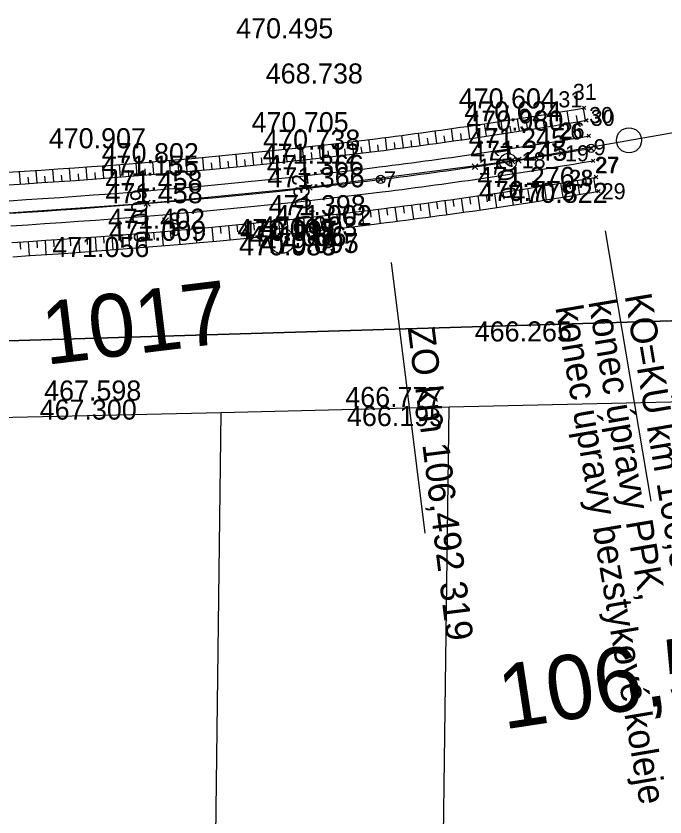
# Model space of a CAD drawing. Extents: x -758836 to -757729, y -1175316 to -1174366.
# Drawn here: x -758138.23 to -758099.46, y -1174798.58 to -1174750.75 of the extents above; entities that cross this region are included whole.
import ezdxf

# ---------------------------------------------------------------- set-up
doc = ezdxf.new("R2010")
doc.units = 0
for name, color, linetype in [('_NOR-body-stávající osa', 7, 'Continuous'), ('_NOR-návrh tenká', 7, 'Continuous'), ('_NOR-osa', 7, 'Continuous'), ('_NOR-popis', 7, 'Continuous'), ('_NOR-posuny', 7, 'Continuous'), ('_NOR-svahy', 7, 'Continuous'), ('_NOR-vytyčení', 7, 'Continuous'), ('_vytyčený bod', 7, 'Continuous'), ('G_Obvod stavby', 7, 'Continuous'), ('Hranice parcel', 7, 'Continuous'), ('Vrstva 1', 7, 'Continuous'), ('Vrstva 61', 7, 'Continuous'), ('Vrstva 63', 7, 'Continuous'), ('Vrstva 7', 7, 'Continuous')]:
    doc.layers.add(name, color=color, linetype=linetype)

# ---------------------------------------------------------------- blocks, each defined once
blk = doc.blocks.new('C015')
at = {"layer": 'Vrstva 63'}
blk.add_line((-0.05, 0), (0.05, 0), dxfattribs=at)
blk.add_circle((0, 0), 0.756, dxfattribs=at)
blk = doc.blocks.new('C513')
at = {"layer": 'Vrstva 7'}
blk.add_circle((0, 0), 0.75, dxfattribs=at)
blk = doc.blocks.new('POINT_DISPLAY')
for p, q in [((-0.175, -0.175), (0.175, 0.175)), ((-0.175, 0.175), (0.175, -0.175))]:
    blk.add_line(p, q)

msp = doc.modelspace()

# ---------------------------------------------------------------- linework, layer by layer
at = {"layer": '_NOR-návrh tenká'}
for points in [[(-758138.742, -1174760.083), (-758137.739, -1174760.02), (-758136.736, -1174759.955), (-758135.733, -1174759.887), (-758134.731, -1174759.816), (-758133.729, -1174759.744), (-758132.727, -1174759.669), (-758131.726, -1174759.591), (-758130.725, -1174759.51), (-758129.724, -1174759.427), (-758128.724, -1174759.341), (-758127.724, -1174759.253), (-758126.724, -1174759.161), (-758125.725, -1174759.067), (-758124.727, -1174758.97), (-758123.728, -1174758.869), (-758122.731, -1174758.766), (-758121.733, -1174758.66), (-758120.736, -1174758.55), (-758119.74, -1174758.437), (-758118.744, -1174758.321), (-758117.749, -1174758.201), (-758116.752, -1174758.078)], [(-758138.696, -1174760.832), (-758137.691, -1174760.768), (-758136.686, -1174760.703), (-758135.682, -1174760.635), (-758134.678, -1174760.565), (-758133.674, -1174760.492), (-758132.67, -1174760.416), (-758131.667, -1174760.338), (-758130.664, -1174760.258), (-758129.661, -1174760.175), (-758128.659, -1174760.089), (-758127.657, -1174760), (-758126.655, -1174759.908), (-758125.654, -1174759.814), (-758124.653, -1174759.716), (-758123.652, -1174759.616), (-758122.652, -1174759.512), (-758121.652, -1174759.405), (-758120.653, -1174759.295), (-758119.654, -1174759.182), (-758118.656, -1174759.066), (-758117.658, -1174758.946), (-758116.659, -1174758.823)], [(-758138.637, -1174761.78), (-758137.63, -1174761.716), (-758136.623, -1174761.651), (-758135.616, -1174761.583), (-758134.61, -1174761.512), (-758133.604, -1174761.439), (-758132.598, -1174761.364), (-758131.592, -1174761.285), (-758130.586, -1174761.205), (-758129.581, -1174761.121), (-758128.576, -1174761.035), (-758127.571, -1174760.946), (-758126.567, -1174760.854), (-758125.563, -1174760.759), (-758124.559, -1174760.661), (-758123.556, -1174760.561), (-758122.553, -1174760.457), (-758121.55, -1174760.35), (-758120.548, -1174760.239), (-758119.546, -1174760.126), (-758118.544, -1174760.009), (-758117.543, -1174759.889), (-758116.542, -1174759.765)], [(-758138.544, -1174763.277), (-758137.534, -1174763.213), (-758136.524, -1174763.147), (-758135.513, -1174763.079), (-758134.503, -1174763.008), (-758133.493, -1174762.935), (-758132.483, -1174762.859), (-758131.474, -1174762.781), (-758130.464, -1174762.7), (-758129.455, -1174762.616), (-758128.446, -1174762.529), (-758127.437, -1174762.44), (-758126.428, -1174762.348), (-758125.42, -1174762.252), (-758124.411, -1174762.154), (-758123.404, -1174762.053), (-758122.396, -1174761.949), (-758121.388, -1174761.841), (-758120.381, -1174761.73), (-758119.375, -1174761.616), (-758118.368, -1174761.499), (-758117.362, -1174761.378), (-758116.357, -1174761.254)], [(-758138.483, -1174764.275), (-758137.47, -1174764.211), (-758136.457, -1174764.145), (-758135.445, -1174764.077), (-758134.432, -1174764.006), (-758133.42, -1174763.932), (-758132.407, -1174763.856), (-758131.395, -1174763.778), (-758130.383, -1174763.696), (-758129.371, -1174763.612), (-758128.359, -1174763.526), (-758127.347, -1174763.436), (-758126.336, -1174763.343), (-758125.324, -1174763.248), (-758124.313, -1174763.149), (-758123.302, -1174763.048), (-758122.291, -1174762.943), (-758121.281, -1174762.835), (-758120.27, -1174762.724), (-758119.26, -1174762.61), (-758118.251, -1174762.492), (-758117.241, -1174762.371), (-758116.233, -1174762.246)], [(-758138.43, -1174765.124), (-758137.416, -1174765.06), (-758136.401, -1174764.993), (-758135.386, -1174764.925), (-758134.372, -1174764.854), (-758133.357, -1174764.78), (-758132.343, -1174764.704), (-758131.328, -1174764.625), (-758130.314, -1174764.544), (-758129.299, -1174764.459), (-758128.285, -1174764.372), (-758127.271, -1174764.283), (-758126.257, -1174764.19), (-758125.243, -1174764.094), (-758124.229, -1174763.995), (-758123.216, -1174763.893), (-758122.202, -1174763.788), (-758121.189, -1174763.68), (-758120.176, -1174763.569), (-758119.163, -1174763.454), (-758118.151, -1174763.336), (-758117.138, -1174763.214), (-758116.129, -1174763.09)]]:
    msp.add_lwpolyline(points, dxfattribs=at)
for radius, start in [(288.55, 277.14072), (289.3, 277.14059), (290.25, 277.14043), (291.75, 277.14018), (292.75, 277.14001), (293.6, 277.13986)]:
    msp.add_arc((-758152.621, -1174471.766), radius, start, 279.64253, dxfattribs=at)
at = {"layer": '_NOR-osa'}
msp.add_lwpolyline([(-758138.591, -1174762.528), (-758137.582, -1174762.465), (-758136.573, -1174762.399), (-758135.565, -1174762.331), (-758134.557, -1174762.26), (-758133.549, -1174762.187), (-758132.541, -1174762.111), (-758131.533, -1174762.033), (-758130.525, -1174761.952), (-758129.518, -1174761.869), (-758128.511, -1174761.782), (-758127.504, -1174761.693), (-758126.498, -1174761.601), (-758125.491, -1174761.506), (-758124.485, -1174761.408), (-758123.48, -1174761.307), (-758122.474, -1174761.203), (-758121.469, -1174761.095), (-758120.465, -1174760.985), (-758119.46, -1174760.871), (-758118.456, -1174760.754), (-758117.453, -1174760.633), (-758116.45, -1174760.51)], dxfattribs=at)
for centre in [(-758103.878, -1174758.655), (-758116.45, -1174760.51)]:
    msp.add_circle(centre, 0.25, dxfattribs=at)
msp.add_arc((-758152.621, -1174471.766), 291, 277.1403, 279.64253, dxfattribs=at)
at = {"layer": '_NOR-popis'}
for p, q in [((-758103.04, -1174763.584), (-758100.3, -1174779.715)), ((-758103.04, -1174763.584), (-758100.3, -1174779.715)), ((-758115.828, -1174765.471), (-758113.804, -1174781.63)), ((-758115.828, -1174765.471), (-758113.804, -1174781.63))]:
    msp.add_line(p, q, dxfattribs=at)
msp.add_circle((-758108.841, -1174759.454), 0.5, dxfattribs=at)
msp.add_circle((-758108.841, -1174759.454), 0.5, dxfattribs=at)
at = {"layer": '_NOR-svahy'}
for points in [[(-758104.204, -1174756.986), (-758104.33, -1174756.247)], [(-758107.164, -1174757.473), (-758107.282, -1174756.732)], [(-758106.177, -1174757.314), (-758106.298, -1174756.574)], [(-758105.19, -1174757.152), (-758105.313, -1174756.412)], [(-758104.697, -1174757.069), (-758104.759, -1174756.7)], [(-758110.13, -1174757.929), (-758110.24, -1174757.187)], [(-758109.141, -1174757.78), (-758109.253, -1174757.039)], [(-758108.152, -1174757.628), (-758108.268, -1174756.887)], [(-758107.658, -1174757.551), (-758107.717, -1174757.181)], [(-758106.671, -1174757.394), (-758106.73, -1174757.024)], [(-758105.684, -1174757.233), (-758105.745, -1174756.863)], [(-758114.09, -1174758.489), (-758114.19, -1174757.746)], [(-758113.099, -1174758.354), (-758113.202, -1174757.611)], [(-758112.109, -1174758.216), (-758112.214, -1174757.473)], [(-758111.119, -1174758.074), (-758111.227, -1174757.332)], [(-758110.624, -1174758.002), (-758110.679, -1174757.631)], [(-758109.635, -1174757.855), (-758109.691, -1174757.484)], [(-758108.646, -1174757.705), (-758108.703, -1174757.334)], [(-758118.058, -1174758.994), (-758118.148, -1174758.249)], [(-758117.066, -1174758.873), (-758117.157, -1174758.128)], [(-758116.073, -1174758.749), (-758116.168, -1174758.005)], [(-758115.081, -1174758.62), (-758115.179, -1174757.877)], [(-758114.586, -1174758.555), (-758114.635, -1174758.183)], [(-758113.595, -1174758.422), (-758113.645, -1174758.05)], [(-758112.604, -1174758.285), (-758112.656, -1174757.914)], [(-758111.614, -1174758.145), (-758111.667, -1174757.774)], [(-758122.033, -1174759.446), (-758122.112, -1174758.7)], [(-758121.038, -1174759.338), (-758121.12, -1174758.592)], [(-758120.045, -1174759.226), (-758120.129, -1174758.481)], [(-758119.051, -1174759.112), (-758119.138, -1174758.367)], [(-758118.555, -1174759.054), (-758118.599, -1174758.681)], [(-758117.562, -1174758.934), (-758117.608, -1174758.562)], [(-758116.569, -1174758.811), (-758116.616, -1174758.439)], [(-758115.577, -1174758.685), (-758115.625, -1174758.313)], [(-758127.008, -1174759.94), (-758127.076, -1174759.194)], [(-758126.012, -1174759.847), (-758126.083, -1174759.101)], [(-758125.017, -1174759.752), (-758125.09, -1174759.005)], [(-758124.022, -1174759.653), (-758124.097, -1174758.906)], [(-758123.027, -1174759.551), (-758123.104, -1174758.805)], [(-758122.53, -1174759.499), (-758122.569, -1174759.126)], [(-758121.535, -1174759.392), (-758121.576, -1174759.02)], [(-758120.541, -1174759.283), (-758120.584, -1174758.91)], [(-758119.548, -1174759.17), (-758119.591, -1174758.797)], [(-758131.99, -1174760.364), (-758132.048, -1174759.616)], [(-758130.993, -1174760.284), (-758131.053, -1174759.537)], [(-758129.996, -1174760.202), (-758130.059, -1174759.455)], [(-758129, -1174760.118), (-758129.064, -1174759.371)], [(-758128.004, -1174760.031), (-758128.07, -1174759.284)], [(-758127.506, -1174759.986), (-758127.54, -1174759.613)], [(-758126.51, -1174759.894), (-758126.545, -1174759.521)], [(-758125.515, -1174759.8), (-758125.551, -1174759.427)], [(-758124.519, -1174759.703), (-758124.557, -1174759.33)], [(-758123.524, -1174759.602), (-758123.563, -1174759.229)], [(-758137.975, -1174760.786), (-758138.022, -1174760.038)], [(-758136.977, -1174760.722), (-758137.026, -1174759.973)], [(-758135.979, -1174760.655), (-758136.03, -1174759.907)], [(-758134.982, -1174760.586), (-758135.034, -1174759.838)], [(-758133.984, -1174760.514), (-758134.039, -1174759.766)], [(-758133.486, -1174760.478), (-758133.514, -1174760.104)], [(-758132.987, -1174760.44), (-758133.043, -1174759.692)], [(-758132.488, -1174760.402), (-758132.517, -1174760.028)], [(-758131.491, -1174760.324), (-758131.522, -1174759.951)], [(-758130.495, -1174760.244), (-758130.526, -1174759.87)], [(-758129.498, -1174760.161), (-758129.53, -1174759.787)], [(-758128.502, -1174760.075), (-758128.535, -1174759.701)], [(-758137.476, -1174760.754), (-758137.5, -1174760.38)], [(-758136.478, -1174760.689), (-758136.503, -1174760.315)], [(-758135.48, -1174760.621), (-758135.507, -1174760.247)], [(-758134.483, -1174760.55), (-758134.51, -1174760.176)], [(-758104.714, -1174760.57), (-758104.575, -1174761.408)], [(-758104.221, -1174760.488), (-758104.15, -1174760.907)], [(-758103.728, -1174760.405), (-758103.586, -1174761.243)], [(-758107.676, -1174761.046), (-758107.545, -1174761.886)], [(-758107.182, -1174760.968), (-758107.116, -1174761.388)], [(-758106.688, -1174760.89), (-758106.555, -1174761.73)], [(-758106.194, -1174760.812), (-758106.127, -1174761.231)], [(-758105.701, -1174760.732), (-758105.564, -1174761.571)], [(-758105.207, -1174760.651), (-758105.138, -1174761.071)], [(-758111.138, -1174761.562), (-758111.077, -1174761.983)], [(-758110.643, -1174761.491), (-758110.521, -1174762.332)], [(-758110.148, -1174761.419), (-758110.086, -1174761.839)], [(-758109.653, -1174761.346), (-758109.528, -1174762.187)], [(-758109.159, -1174761.272), (-758109.096, -1174761.692)], [(-758108.664, -1174761.197), (-758108.537, -1174762.038)], [(-758108.17, -1174761.122), (-758108.106, -1174761.542)], [(-758114.605, -1174762.038), (-758114.495, -1174762.88)], [(-758114.109, -1174761.972), (-758114.053, -1174762.393)], [(-758113.614, -1174761.906), (-758113.501, -1174762.748)], [(-758113.118, -1174761.839), (-758113.061, -1174762.26)], [(-758112.623, -1174761.771), (-758112.507, -1174762.613)], [(-758112.128, -1174761.702), (-758112.069, -1174762.123)], [(-758111.633, -1174761.633), (-758111.514, -1174762.474)], [(-758118.575, -1174762.53), (-758118.476, -1174763.374)], [(-758118.078, -1174762.471), (-758118.027, -1174762.893)], [(-758117.582, -1174762.411), (-758117.48, -1174763.255)], [(-758117.085, -1174762.351), (-758117.033, -1174762.773)], [(-758116.589, -1174762.29), (-758116.485, -1174763.134)], [(-758116.093, -1174762.229), (-758116.04, -1174762.65)], [(-758115.597, -1174762.166), (-758115.489, -1174763.009)], [(-758115.101, -1174762.102), (-758115.046, -1174762.524)], [(-758123.048, -1174763.021), (-758123.004, -1174763.444)], [(-758122.55, -1174762.97), (-758122.463, -1174763.815)], [(-758122.053, -1174762.918), (-758122.008, -1174763.34)], [(-758121.556, -1174762.865), (-758121.466, -1174763.71)], [(-758121.059, -1174762.811), (-758121.012, -1174763.233)], [(-758120.562, -1174762.756), (-758120.469, -1174763.601)], [(-758120.065, -1174762.701), (-758120.017, -1174763.123)], [(-758119.568, -1174762.644), (-758119.472, -1174763.489)], [(-758119.071, -1174762.588), (-758119.022, -1174763.01)], [(-758128.025, -1174763.496), (-758127.988, -1174763.919)], [(-758127.527, -1174763.452), (-758127.452, -1174764.299)], [(-758127.029, -1174763.407), (-758126.99, -1174763.83)], [(-758126.531, -1174763.361), (-758126.454, -1174764.208)], [(-758126.033, -1174763.315), (-758125.993, -1174763.738)], [(-758125.536, -1174763.268), (-758125.456, -1174764.114)], [(-758125.038, -1174763.22), (-758124.997, -1174763.643)], [(-758124.54, -1174763.171), (-758124.458, -1174764.017)], [(-758124.043, -1174763.122), (-758124, -1174763.545)], [(-758123.545, -1174763.072), (-758123.46, -1174763.918)], [(-758134.006, -1174763.975), (-758133.975, -1174764.399)], [(-758133.507, -1174763.939), (-758133.446, -1174764.786)], [(-758133.009, -1174763.901), (-758132.977, -1174764.325)], [(-758132.51, -1174763.864), (-758132.446, -1174764.712)], [(-758132.011, -1174763.826), (-758131.979, -1174764.249)], [(-758131.513, -1174763.787), (-758131.447, -1174764.634)], [(-758131.015, -1174763.747), (-758130.98, -1174764.171)], [(-758130.516, -1174763.707), (-758130.448, -1174764.554)], [(-758130.018, -1174763.666), (-758129.983, -1174764.09)], [(-758129.52, -1174763.625), (-758129.449, -1174764.472)], [(-758129.021, -1174763.582), (-758128.985, -1174764.006)], [(-758128.523, -1174763.54), (-758128.45, -1174764.387)], [(-758137.997, -1174764.245), (-758137.97, -1174764.669)], [(-758137.498, -1174764.213), (-758137.444, -1174765.061)], [(-758136.999, -1174764.181), (-758136.971, -1174764.605)], [(-758136.5, -1174764.148), (-758136.444, -1174764.996)], [(-758136.001, -1174764.114), (-758135.972, -1174764.538)], [(-758135.502, -1174764.081), (-758135.445, -1174764.929)], [(-758135.003, -1174764.046), (-758134.974, -1174764.47)], [(-758134.505, -1174764.011), (-758134.445, -1174764.859)]]:
    msp.add_lwpolyline(points, dxfattribs=at)
at = {"layer": '_vytyčený bod'}
for p, q in [((-758104.288, -1174756.24), (-758104.388, -1174756.14)), ((-758104.288, -1174756.24), (-758104.388, -1174756.34)), ((-758104.288, -1174756.24), (-758104.188, -1174756.14)), ((-758104.288, -1174756.24), (-758104.188, -1174756.34)), ((-758104.163, -1174756.979), (-758104.263, -1174756.879)), ((-758104.163, -1174756.979), (-758104.263, -1174757.079)), ((-758104.163, -1174756.979), (-758104.063, -1174756.879)), ((-758104.163, -1174756.979), (-758104.063, -1174757.079)), ((-758104.004, -1174757.916), (-758104.104, -1174757.816)), ((-758104.004, -1174757.916), (-758104.104, -1174758.016)), ((-758104.004, -1174757.916), (-758103.904, -1174757.816)), ((-758104.004, -1174757.916), (-758103.904, -1174758.016)), ((-758103.878, -1174758.655), (-758103.978, -1174758.555)), ((-758103.878, -1174758.655), (-758103.978, -1174758.755)), ((-758103.878, -1174758.655), (-758103.778, -1174758.555)), ((-758103.878, -1174758.655), (-758103.778, -1174758.755)), ((-758105.639, -1174758.949), (-758105.739, -1174758.849)), ((-758105.639, -1174758.949), (-758105.739, -1174759.049)), ((-758105.639, -1174758.949), (-758105.539, -1174758.849)), ((-758105.639, -1174758.949), (-758105.539, -1174759.049)), ((-758110.814, -1174759.748), (-758110.914, -1174759.648)), ((-758110.814, -1174759.748), (-758110.714, -1174759.648)), ((-758108.225, -1174759.36), (-758108.325, -1174759.26)), ((-758108.225, -1174759.36), (-758108.325, -1174759.46)), ((-758108.225, -1174759.36), (-758108.125, -1174759.26)), ((-758108.225, -1174759.36), (-758108.125, -1174759.46)), ((-758103.752, -1174759.395), (-758103.852, -1174759.295)), ((-758103.752, -1174759.395), (-758103.852, -1174759.495)), ((-758103.752, -1174759.395), (-758103.652, -1174759.295)), ((-758103.752, -1174759.395), (-758103.652, -1174759.495)), ((-758110.814, -1174759.748), (-758110.914, -1174759.848)), ((-758110.814, -1174759.748), (-758110.714, -1174759.848)), ((-758116.449, -1174760.51), (-758116.55, -1174760.41)), ((-758116.449, -1174760.51), (-758116.55, -1174760.61)), ((-758116.449, -1174760.51), (-758116.35, -1174760.41)), ((-758116.449, -1174760.51), (-758116.35, -1174760.61)), ((-758103.585, -1174760.38), (-758103.685, -1174760.28)), ((-758103.585, -1174760.38), (-758103.685, -1174760.48)), ((-758103.585, -1174760.38), (-758103.485, -1174760.28)), ((-758103.585, -1174760.38), (-758103.485, -1174760.48)), ((-758103.443, -1174761.218), (-758103.543, -1174761.118)), ((-758103.443, -1174761.218), (-758103.343, -1174761.118)), ((-758103.443, -1174761.218), (-758103.543, -1174761.318)), ((-758103.443, -1174761.218), (-758103.343, -1174761.318)), ((-758129.305, -1174762.975), (-758129.405, -1174762.875)), ((-758129.305, -1174762.975), (-758129.405, -1174763.075)), ((-758129.305, -1174762.975), (-758129.205, -1174762.875)), ((-758129.305, -1174762.975), (-758129.205, -1174763.075))]:
    msp.add_line(p, q, dxfattribs=at)
at = {"layer": 'G_Obvod stavby'}
msp.add_lwpolyline([(-758392.72, -1174840.756), (-758391.23, -1174838.56), (-758368.37, -1174821.64), (-758340.31, -1174807.33), (-758320.27, -1174796.89), (-758301, -1174790.21), (-758267.96, -1174782.93), (-758224.96, -1174775.27), (-758184.87, -1174772.83), (-758142.71, -1174770.26), (-758089.84, -1174768.68), (-758106.02, -1174731.44), (-758149.09, -1174725.67), (-758199.62, -1174726.6), (-758225.76, -1174732.36), (-758252.17, -1174738.18), (-758254.97, -1174739.34), (-758266.58, -1174744.16), (-758279.45, -1174749.49), (-758302.42, -1174759.02), (-758331.68, -1174770.24), (-758367.17, -1174799.81), (-758405.64, -1174832.2)], dxfattribs=at)
at = {"layer": 'Hranice parcel'}
for p, q in [((-758141.37, -1174774.78), (-758125.97, -1174774.42)), ((-758127.73, -1174911.25), (-758125.97, -1174774.42)), ((-758125.97, -1174774.42), (-758112.36, -1174774.1)), ((-758114.13, -1174910.8), (-758112.36, -1174774.1))]:
    msp.add_line(p, q, dxfattribs=at)
for points in [[(-757877.73, -1174631.24), (-757883.07, -1174637.8), (-757892.39, -1174640.95), (-757964.85, -1174709.42), (-757976.05, -1174741.17), (-757981.89, -1174745.86), (-757990.29, -1174747.68), (-757997.69, -1174745.08), (-758004.14, -1174738), (-758040.32, -1174755.99), (-758089.84, -1174768.68), (-758142.71, -1174770.26), (-758184.87, -1174772.83)], [(-758112.36, -1174774.1), (-758087.64, -1174773.53), (-758083.84, -1174772.54)]]:
    msp.add_lwpolyline(points, dxfattribs=at)
at = {"layer": 'Vrstva 1'}
msp.add_lwpolyline([(-758275.047, -1174773.289), (-758265.484, -1174771.118), (-758253.61, -1174768.888), (-758243.69, -1174767.426), (-758231.371, -1174766.042), (-758219.363, -1174765.122), (-758206.915, -1174764.505), (-758194.225, -1174764.118), (-758182.013, -1174763.871), (-758170.862, -1174763.683), (-758162.019, -1174763.496), (-758153.195, -1174763.228), (-758152.069, -1174763.19), (-758141.836, -1174762.716), (-758130.402, -1174761.933), (-758120.726, -1174760.981), (-758108.612, -1174759.398), (-758096.467, -1174757.277), (-758085.591, -1174754.917)], dxfattribs=at)

# ---------------------------------------------------------------- block references
at = {"layer": '_NOR-body-stávající osa'}
for p in [(-758108.612, -1174759.398), (-758120.726, -1174760.981), (-758130.402, -1174761.933)]:
    msp.add_blockref('POINT_DISPLAY', p, dxfattribs=at)
at = {"layer": '_NOR-vytyčení'}
for p in [(-758103.878, -1174758.655), (-758108.225, -1174759.36), (-758105.639, -1174758.949), (-758110.814, -1174759.748), (-758116.45, -1174760.51), (-758129.305, -1174762.975)]:
    msp.add_blockref('POINT_DISPLAY', p, dxfattribs=at)
at = {"layer": 'Vrstva 63', "rotation": 5.61911886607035}
msp.add_blockref('C015', (-758122.366, -1174764.177), dxfattribs=at)
at = {"layer": 'Vrstva 7', "rotation": 9.906217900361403}
msp.add_blockref('C513', (-758101.614, -1174758.176), dxfattribs=at)

# ---------------------------------------------------------------- texts
at = {"layer": '_NOR-popis'}
for s, height, rotation, p in [('konec úpravy PPK,', 1.59987, 279.6425, (-758104.046, -1174767.813)), ('konec úpravy PPK,', 1.59987, 279.6425, (-758104.046, -1174767.813)), ('KO=KÚ km 106,505 027', 1.59987, 279.6425, (-758101.878, -1174767.444)), ('KO=KÚ km 106,505 027', 1.59987, 279.6425, (-758101.878, -1174767.444)), ('konec úpravy bezstykové koleje', 1.59987, 279.6425, (-758106.018, -1174768.148)), ('konec úpravy bezstykové koleje', 1.59987, 279.6425, (-758106.018, -1174768.148)), ('ZO km 106,492 319', 1.59987, 277.1403, (-758114.835, -1174769.378)), ('ZO km 106,492 319', 1.59987, 277.1403, (-758114.835, -1174769.378)), ('106,5', 3.8397, 8.6527, (-758109.093, -1174793.363)), ('106,5', 3.8397, 8.6527, (-758109.093, -1174793.363))]:
    msp.add_text(s, height=height, rotation=rotation, dxfattribs=at).set_placement(p)
at = {"layer": '_NOR-posuny'}
for s, rotation, p in [('0,021', 98.699, (-758108.277, -1174761.587)), ('0,032', 96.2774, (-758120.471, -1174763.303)), ('0,009', 94.7463, (-758130.21, -1174764.245))]:
    msp.add_text(s, height=0.9599, rotation=rotation, dxfattribs=at).set_placement(p)
at = {"layer": '_NOR-vytyčení'}
msp.add_text('8', height=0.75, rotation=360, dxfattribs=at).set_placement((-758129.005, -1174763.875))
at = {"layer": '_vytyčený bod'}
for s, height, p in [('31', 0.9599, (-758104.97, -1174755.76)), ('31', 0.9596, (-758105.835, -1174756.206)), ('30', 0.9599, (-758103.997, -1174757.146)), ('30', 0.9596, (-758103.903, -1174757.31)), ('26', 0.9596, (-758105.826, -1174758.128)), ('26', 0.9599, (-758105.698, -1174758.066)), ('9', 0.96, (-758103.72, -1174759.063)), ('9', 0.96, (-758103.72, -1174759.063)), ('19', 0.9599, (-758105.439, -1174759.429)), ('19', 0.9596, (-758105.439, -1174759.429)), ('18', 0.9599, (-758108.025, -1174759.84)), ('18', 0.9596, (-758108.025, -1174759.84)), ('27', 0.9596, (-758103.656, -1174760.118)), ('27', 0.9599, (-758103.606, -1174760.151)), ('17', 0.9599, (-758110.614, -1174760.228)), ('17', 0.9596, (-758110.614, -1174760.227)), ('7', 0.96, (-758116.25, -1174760.989)), ('7', 0.96, (-758116.25, -1174760.989)), ('28', 0.9599, (-758105.215, -1174760.892)), ('28', 0.9596, (-758105.179, -1174760.902)), ('29', 0.9599, (-758103.243, -1174761.698)), ('29', 0.9596, (-758103.243, -1174761.698)), ('8', 0.96, (-758129.105, -1174763.455)), ('8', 0.96, (-758129.105, -1174763.455))]:
    msp.add_text(s, height=height, dxfattribs=at).set_placement(p)
at = {"layer": 'Vrstva 61'}
for s, p in [('470.495', (-758125.08, -1174752.084)), ('468.738', (-758123.314, -1174754.783)), ('470.604', (-758111.782, -1174756.271)), ('470.624', (-758111.45, -1174757.049)), ('470.705', (-758124.162, -1174757.69)), ('470.980', (-758111.335, -1174757.596)), ('470.907', (-758136.274, -1174758.651)), ('470.738', (-758123.466, -1174758.738)), ('471.245', (-758111.186, -1174758.639)), ('471.245', (-758111.097, -1174759.398)), ('470.802', (-758133.111, -1174759.544)), ('471.112', (-758123.49, -1174759.574)), ('471.155', (-758133.134, -1174760.284)), ('471.366', (-758123.253, -1174760.247)), ('471.458', (-758132.897, -1174761.172)), ('471.366', (-758123.211, -1174760.981)), ('471.276', (-758110.663, -1174760.961)), ('470.779', (-758110.587, -1174761.796)), ('471.458', (-758132.887, -1174761.933)), ('470.822', (-758108.69, -1174761.91)), ('471.398', (-758123.142, -1174762.649)), ('471.002', (-758122.781, -1174763.247)), ('471.402', (-758132.743, -1174763.459)), ('471.009', (-758132.673, -1174764.177)), ('471.009', (-758125.004, -1174764.066)), ('470.997', (-758124.851, -1174764.177)), ('471.003', (-758123.647, -1174763.921)), ('471.036', (-758124.299, -1174764.5)), ('471.056', (-758136.07, -1174765.145)), ('470.989', (-758124.916, -1174765.043)), ('470.088', (-758124.903, -1174765.043)), ('470.097', (-758123.574, -1174764.904)), ('470.995', (-758123.562, -1174764.904)), ('466.265', (-758110.828, -1174770.187)), ('467.598', (-758136.552, -1174773.717)), ('466.777', (-758118.563, -1174774.1)), ('467.300', (-758136.82, -1174774.854)), ('466.195', (-758118.462, -1174775.24))]:
    msp.add_text(s, height=1.2, dxfattribs=at).set_placement(p)
at = {"layer": 'Vrstva 63'}
msp.add_text('1017', height=3.75, rotation=6.9611, dxfattribs=at).set_placement((-758136.445, -1174771.589))

doc.saveas('drawing.dxf')
